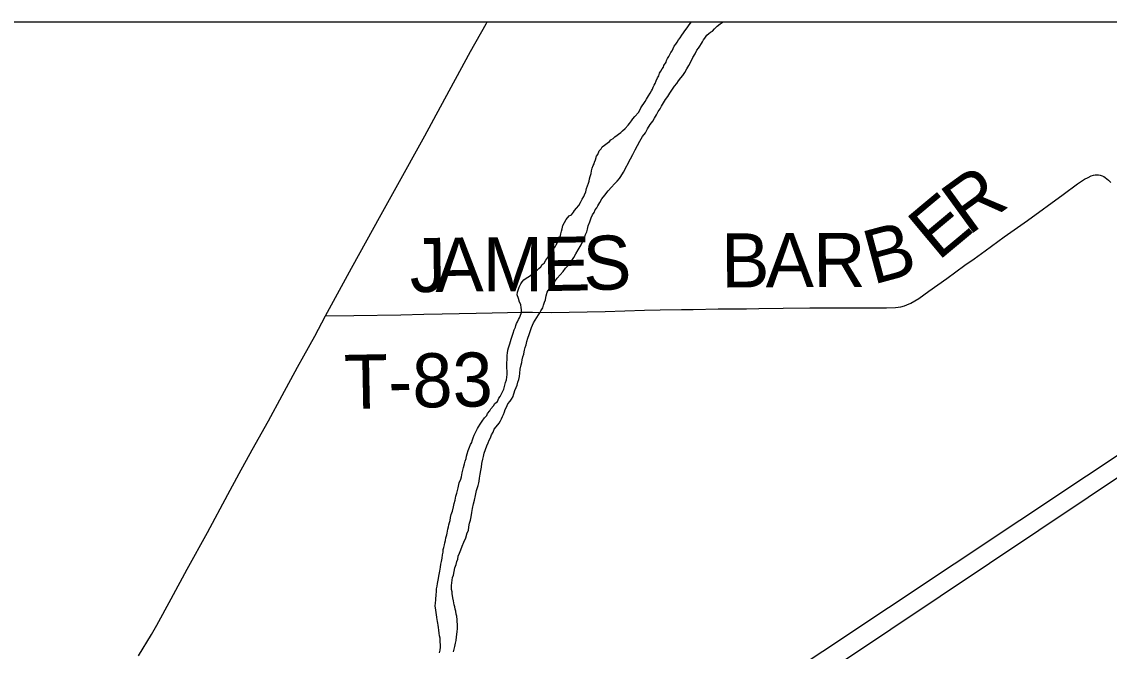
# Model space of a CAD drawing. Extents: x -49 to -8.2, y 9.4 to 23.5.
# Drawn here: x -14.04 to -13.469, y 15.878 to 16.209 of the extents above; entities that cross this region are included whole.
import ezdxf

# ---------------------------------------------------------------- set-up
doc = ezdxf.new("R2010")
doc.units = 0
for name, color, linetype in [('GM_X_Adjacent_County', 7, 'Continuous'), ('GM_X_Corporation', 7, 'Continuous'), ('GM_X_Minor_River', 7, 'Continuous'), ('GM_X_Township_Road', 7, 'Continuous'), ('GM_X_Township_Road_Text', 7, 'Continuous'), ('GM_X_US_Route', 7, 'Continuous')]:
    doc.layers.add(name, color=color, linetype=linetype)

msp = doc.modelspace()

# ---------------------------------------------------------------- linework, layer by layer
at = {"layer": 'GM_X_Adjacent_County'}
msp.add_lwpolyline([(-14.96621, 16.20866), (-8.16621, 16.20866), (-8.16621, 9.40866), (-14.96621, 9.40866)], close=True, dxfattribs=at)
at = {"layer": 'GM_X_Corporation'}
msp.add_lwpolyline([(-14.07943, 15.55775), (-13.97147, 15.63), (-13.32512, 16.06247), (-13.33401, 16.06225), (-13.34296, 16.06163), (-13.96507, 15.64785), (-14.05192, 15.68406)], dxfattribs=at)
at = {"layer": 'GM_X_Minor_River'}
for points in [[(-13.73829, 16.13798), (-13.73771, 16.13892), (-13.73693, 16.14081), (-13.73597, 16.14193), (-13.73538, 16.14287), (-13.73423, 16.14381), (-13.7327, 16.14492), (-13.73155, 16.14567), (-13.73078, 16.14661), (-13.72963, 16.14735), (-13.72867, 16.1481), (-13.72561, 16.15052), (-13.72465, 16.15127), (-13.7233, 16.15258), (-13.72176, 16.15427), (-13.72099, 16.15521), (-13.72003, 16.15652), (-13.71925, 16.15765), (-13.71829, 16.15878), (-13.71636, 16.16103), (-13.71559, 16.16216), (-13.71501, 16.16348), (-13.71288, 16.16668), (-13.7121, 16.168), (-13.71113, 16.16969), (-13.71016, 16.1712), (-13.70939, 16.17233), (-13.709, 16.17327), (-13.70861, 16.17422), (-13.70802, 16.17535), (-13.70763, 16.17629), (-13.70704, 16.17761), (-13.70627, 16.17912), (-13.70568, 16.18025), (-13.70529, 16.18158), (-13.70451, 16.18271), (-13.70393, 16.18384), (-13.70316, 16.18478), (-13.70296, 16.18572), (-13.7018, 16.18742), (-13.7016, 16.18836), (-13.70101, 16.1893), (-13.70043, 16.19044), (-13.69985, 16.19138), (-13.69927, 16.19251), (-13.69868, 16.19345), (-13.6981, 16.19458), (-13.69751, 16.1959), (-13.69674, 16.19684), (-13.69597, 16.19797), (-13.6952, 16.1991), (-13.69442, 16.20023), (-13.69346, 16.20155), (-13.69268, 16.20286), (-13.69191, 16.2038), (-13.69133, 16.20474), (-13.6892, 16.20775), (-13.68851, 16.20866)], [(-13.68772, 16.18987), (-13.68656, 16.19176), (-13.68558, 16.19364), (-13.68481, 16.19477), (-13.68404, 16.1959), (-13.68326, 16.19722), (-13.68268, 16.19816), (-13.6821, 16.1991), (-13.68152, 16.20004), (-13.68036, 16.20155), (-13.6794, 16.20248), (-13.67844, 16.20323), (-13.67748, 16.20378), (-13.67633, 16.20491), (-13.67498, 16.20641), (-13.67345, 16.20753), (-13.6719, 16.20866)], [(-13.78063, 16.01643), (-13.78004, 16.01775), (-13.77964, 16.01926), (-13.77925, 16.02058), (-13.77884, 16.02229), (-13.77863, 16.024), (-13.77842, 16.02608), (-13.77801, 16.02836), (-13.77761, 16.02968), (-13.77741, 16.03101), (-13.77701, 16.03252), (-13.77661, 16.03404), (-13.7764, 16.03517), (-13.7762, 16.03612), (-13.77581, 16.03744), (-13.77541, 16.03896), (-13.77501, 16.04066), (-13.77442, 16.04236), (-13.77382, 16.04425), (-13.77323, 16.04596), (-13.77245, 16.04803), (-13.77147, 16.05049), (-13.76876, 16.05463), (-13.76817, 16.05576), (-13.76759, 16.0567), (-13.76662, 16.0584), (-13.76623, 16.05972), (-13.76564, 16.06124), (-13.76524, 16.06256), (-13.76504, 16.0637), (-13.76484, 16.06464), (-13.76424, 16.06653), (-13.76385, 16.06748), (-13.76308, 16.06861), (-13.7625, 16.06955), (-13.76172, 16.07106), (-13.76019, 16.07218), (-13.75903, 16.07387), (-13.75748, 16.07575), (-13.75594, 16.07743), (-13.75459, 16.07913), (-13.75344, 16.08044), (-13.75247, 16.08175), (-13.75132, 16.08326), (-13.75035, 16.08476), (-13.74919, 16.08665), (-13.74802, 16.08872), (-13.74647, 16.09136), (-13.74549, 16.09343), (-13.74471, 16.09513), (-13.74412, 16.09683), (-13.74353, 16.09834), (-13.74314, 16.09967), (-13.74274, 16.10137), (-13.74195, 16.10345), (-13.74117, 16.10553), (-13.74039, 16.10723), (-13.73961, 16.10836), (-13.73902, 16.10987), (-13.73825, 16.11081), (-13.73767, 16.11194), (-13.7367, 16.11363), (-13.73554, 16.11552), (-13.73399, 16.11758), (-13.73226, 16.11984), (-13.73052, 16.12171), (-13.72898, 16.1234), (-13.72745, 16.1249), (-13.72629, 16.12621), (-13.72552, 16.12734), (-13.72416, 16.1296), (-13.72047, 16.13658), (-13.7193, 16.13884), (-13.71813, 16.14129), (-13.71677, 16.14356), (-13.71561, 16.14582), (-13.71425, 16.14827), (-13.7127, 16.15034), (-13.71154, 16.15241), (-13.71018, 16.15467), (-13.70883, 16.15636), (-13.70786, 16.15806), (-13.70689, 16.15975), (-13.70592, 16.16145), (-13.70495, 16.16295), (-13.70417, 16.16427), (-13.7032, 16.16597), (-13.70204, 16.16785), (-13.70088, 16.16935), (-13.69991, 16.17105), (-13.69875, 16.17274), (-13.6974, 16.17481), (-13.69624, 16.17613), (-13.69528, 16.17763), (-13.69412, 16.17914), (-13.69296, 16.18045), (-13.69199, 16.18196), (-13.69083, 16.18384), (-13.68986, 16.18572), (-13.68889, 16.18761), (-13.68772, 16.18987)], [(-13.79445, 16.00428), (-13.79387, 16.00522), (-13.79251, 16.00691), (-13.79174, 16.00804), (-13.7904, 16.00916), (-13.78962, 16.01086), (-13.78904, 16.0118), (-13.78846, 16.01274), (-13.78709, 16.01557), (-13.7865, 16.01765), (-13.7861, 16.01916), (-13.7857, 16.02049), (-13.78549, 16.02182), (-13.78529, 16.02333), (-13.78526, 16.02504), (-13.78543, 16.02675), (-13.78542, 16.02808), (-13.7854, 16.02941), (-13.78538, 16.03112), (-13.78536, 16.03226), (-13.78535, 16.0334), (-13.78515, 16.03454), (-13.78494, 16.03606), (-13.78454, 16.03738), (-13.78394, 16.03946), (-13.78355, 16.0406), (-13.78315, 16.04192), (-13.78276, 16.04343), (-13.78217, 16.04495), (-13.78158, 16.04684), (-13.78099, 16.04816), (-13.78079, 16.0491), (-13.7804, 16.05005), (-13.77981, 16.05099), (-13.77942, 16.05212), (-13.77884, 16.05307), (-13.77845, 16.05401), (-13.77785, 16.0559), (-13.77784, 16.05742), (-13.77801, 16.05837), (-13.77818, 16.06009), (-13.77874, 16.06123), (-13.77928, 16.06314), (-13.78002, 16.06524), (-13.77981, 16.06657), (-13.77941, 16.06808), (-13.77902, 16.06922), (-13.77805, 16.07091), (-13.77746, 16.07205), (-13.7765, 16.07298), (-13.77535, 16.07391), (-13.7744, 16.07447), (-13.77305, 16.0754), (-13.77152, 16.07671), (-13.77056, 16.07746), (-13.7696, 16.0782), (-13.76864, 16.07895), (-13.76768, 16.07988), (-13.76691, 16.08101), (-13.76595, 16.08176), (-13.76498, 16.08345), (-13.76401, 16.08477), (-13.76324, 16.0859), (-13.76246, 16.0876), (-13.76111, 16.0891), (-13.76015, 16.09041), (-13.75957, 16.09136), (-13.75899, 16.0923), (-13.75859, 16.09343), (-13.75782, 16.09475), (-13.75723, 16.09626), (-13.75703, 16.09721), (-13.75682, 16.09854), (-13.75642, 16.09986), (-13.75602, 16.10156), (-13.75427, 16.10477), (-13.75273, 16.10665), (-13.75159, 16.1072), (-13.75043, 16.10851), (-13.74985, 16.10946), (-13.74888, 16.11077), (-13.74773, 16.11208), (-13.74676, 16.11359), (-13.74598, 16.11548), (-13.74501, 16.11679), (-13.74462, 16.11774), (-13.74403, 16.11925), (-13.74363, 16.12095), (-13.74304, 16.12247), (-13.74265, 16.12379), (-13.74225, 16.12492), (-13.74205, 16.12606), (-13.74165, 16.12739), (-13.74125, 16.1289), (-13.74105, 16.13023), (-13.74065, 16.13174), (-13.74006, 16.13306), (-13.73967, 16.13401), (-13.73947, 16.13495), (-13.73889, 16.13608), (-13.73829, 16.13798)], [(-13.81349, 15.87764), (-13.8131, 15.87896), (-13.81289, 15.88029), (-13.81249, 15.88219), (-13.81209, 15.88351), (-13.81188, 15.88541), (-13.81167, 15.88673), (-13.81165, 15.88825), (-13.81145, 15.88958), (-13.81143, 15.89091), (-13.81142, 15.89205), (-13.81159, 15.89338), (-13.81158, 15.89433), (-13.81174, 15.89623), (-13.81211, 15.89738), (-13.81228, 15.8989), (-13.81264, 15.90005), (-13.81282, 15.90119), (-13.81319, 15.90233), (-13.81354, 15.90443), (-13.8139, 15.90595), (-13.81407, 15.9071), (-13.81425, 15.90805), (-13.81424, 15.909), (-13.8146, 15.91033), (-13.81459, 15.91128), (-13.81458, 15.91242), (-13.81437, 15.91375), (-13.81416, 15.91527), (-13.81396, 15.91659), (-13.81356, 15.91792), (-13.81316, 15.91981), (-13.81275, 15.92171), (-13.81216, 15.92341), (-13.81176, 15.92511), (-13.81118, 15.92624), (-13.81097, 15.92776), (-13.81038, 15.92946), (-13.8096, 15.93116), (-13.809, 15.93305), (-13.80803, 15.93513), (-13.80705, 15.93739), (-13.80626, 15.94004), (-13.80567, 15.94136), (-13.80546, 15.94326), (-13.80506, 15.94515), (-13.80466, 15.94667), (-13.80425, 15.94856), (-13.80385, 15.95084), (-13.80344, 15.95292), (-13.80303, 15.95538), (-13.80244, 15.95727), (-13.80203, 15.95974), (-13.80142, 15.96239), (-13.80063, 15.96504), (-13.80024, 15.96636), (-13.80003, 15.96731), (-13.79983, 15.96883), (-13.79942, 15.97091), (-13.79921, 15.97281), (-13.7988, 15.97451), (-13.79859, 15.9766), (-13.79818, 15.97887), (-13.79778, 15.9802), (-13.79738, 15.9819), (-13.796, 15.98587), (-13.79523, 15.98738), (-13.79483, 15.9887), (-13.79405, 15.99002), (-13.79347, 15.99153), (-13.79269, 15.99304), (-13.7921, 15.99455), (-13.79113, 15.99587), (-13.78959, 15.99775), (-13.78882, 15.99887), (-13.78824, 16.00001), (-13.78784, 16.00114), (-13.78726, 16.00227), (-13.78667, 16.00359), (-13.78628, 16.00492), (-13.78569, 16.00605), (-13.78491, 16.00794), (-13.78375, 16.00925), (-13.78298, 16.01038), (-13.7822, 16.0117), (-13.782, 16.01264), (-13.78161, 16.01359), (-13.78121, 16.01491), (-13.78063, 16.01643)], [(-13.82091, 15.87699), (-13.82051, 15.8785), (-13.8203, 15.88002), (-13.82028, 15.88154), (-13.82046, 15.88249), (-13.82044, 15.88363), (-13.82043, 15.88477), (-13.82079, 15.88591), (-13.82096, 15.88744), (-13.82114, 15.88896), (-13.82131, 15.89029), (-13.82148, 15.89162), (-13.82166, 15.89258), (-13.82184, 15.89353), (-13.82219, 15.89562), (-13.82236, 15.89715), (-13.82254, 15.8981), (-13.82271, 15.89962), (-13.82307, 15.90153), (-13.82304, 15.90324), (-13.82284, 15.90475), (-13.82282, 15.90589), (-13.82262, 15.90684), (-13.82261, 15.90779), (-13.8224, 15.90893), (-13.82238, 15.91064), (-13.82217, 15.91215), (-13.82197, 15.91348), (-13.82157, 15.91518), (-13.82137, 15.91613), (-13.82116, 15.91727), (-13.82096, 15.91821), (-13.82075, 15.91992), (-13.82034, 15.92201), (-13.82013, 15.92371), (-13.81974, 15.92504), (-13.81952, 15.92674), (-13.81931, 15.92845), (-13.81891, 15.92996), (-13.8189, 15.93129), (-13.8185, 15.93243), (-13.8183, 15.93375), (-13.81809, 15.93489), (-13.8177, 15.93603), (-13.81749, 15.93754), (-13.81709, 15.93906), (-13.81689, 15.94), (-13.81669, 15.94095), (-13.81648, 15.94209), (-13.81609, 15.94322), (-13.81589, 15.94436), (-13.81568, 15.9455), (-13.81529, 15.94663), (-13.81508, 15.94815), (-13.81468, 15.94966), (-13.81409, 15.95155), (-13.81349, 15.95382), (-13.81309, 15.95553), (-13.81269, 15.95723), (-13.81228, 15.95932), (-13.81169, 15.96102), (-13.81109, 15.96367), (-13.81049, 15.96632), (-13.8097, 15.96821), (-13.80931, 15.96953), (-13.8089, 15.97162), (-13.8083, 15.97446), (-13.8077, 15.97635), (-13.80731, 15.97767), (-13.80691, 15.97919), (-13.80671, 15.98032), (-13.80631, 15.98165), (-13.80572, 15.98335), (-13.80513, 15.98505), (-13.80454, 15.98656), (-13.80396, 15.9875), (-13.80376, 15.98845), (-13.80317, 15.98996), (-13.80258, 15.99147), (-13.80199, 15.9928), (-13.80141, 15.99393), (-13.80083, 15.99487), (-13.80044, 15.99581), (-13.79947, 15.99713), (-13.7985, 15.99882), (-13.79715, 16.00051), (-13.796, 16.00183), (-13.7956, 16.00277), (-13.79445, 16.00428)]]:
    msp.add_lwpolyline(points, dxfattribs=at)
at = {"layer": 'GM_X_Township_Road'}
msp.add_lwpolyline([(-13.88071, 16.05416), (-13.86579, 16.05426), (-13.84126, 16.05468), (-13.82915, 16.05493), (-13.81954, 16.05511), (-13.80156, 16.05547), (-13.79318, 16.05566), (-13.78511, 16.05586), (-13.77735, 16.05603), (-13.77208, 16.056), (-13.76215, 16.0558), (-13.73388, 16.05645), (-13.71316, 16.05701), (-13.70487, 16.05727), (-13.69372, 16.0574), (-13.68751, 16.05749), (-13.67448, 16.05772), (-13.65957, 16.05788), (-13.65305, 16.05796), (-13.64032, 16.05808), (-13.62635, 16.05826), (-13.61361, 16.05826), (-13.60119, 16.0583), (-13.59467, 16.05829), (-13.5925, 16.05831), (-13.58597, 16.05831), (-13.5813, 16.05845), (-13.5799, 16.05863), (-13.57845, 16.05887), (-13.57657, 16.05936), (-13.5753, 16.05984), (-13.57327, 16.06075), (-13.56902, 16.06328), (-13.56367, 16.06703), (-13.55435, 16.07378), (-13.54477, 16.08067), (-13.53998, 16.08411), (-13.53419, 16.08829), (-13.52412, 16.09557), (-13.51198, 16.10423), (-13.4931, 16.11787), (-13.48561, 16.12345), (-13.48199, 16.12586), (-13.48007, 16.12688), (-13.4785, 16.1276), (-13.47731, 16.12802), (-13.47636, 16.12821), (-13.47538, 16.12826), (-13.47457, 16.12821), (-13.47367, 16.12802), (-13.47272, 16.12771), (-13.47185, 16.12731), (-13.47109, 16.12681), (-13.47022, 16.12615), (-13.46932, 16.12536), (-13.4682, 16.12411)], dxfattribs=at)
at = {"layer": 'GM_X_US_Route'}
msp.add_lwpolyline([(-13.97903, 15.87554), (-13.97224, 15.88667), (-13.96945, 15.89151), (-13.96188, 15.90542), (-13.95341, 15.92099), (-13.94284, 15.94035), (-13.93207, 15.96032), (-13.92611, 15.97123), (-13.91921, 15.98376), (-13.91079, 15.99898), (-13.90349, 16.01234), (-13.89544, 16.02706), (-13.89209, 16.03302), (-13.88645, 16.04339), (-13.88071, 16.05416), (-13.86707, 16.07913), (-13.85148, 16.10743), (-13.8436, 16.12152), (-13.82849, 16.14867), (-13.82027, 16.16401), (-13.80457, 16.19295), (-13.79637, 16.20757), (-13.79573, 16.20866)], dxfattribs=at)

# ---------------------------------------------------------------- texts
at = {"layer": 'GM_X_Township_Road_Text'}
for s, height, rotation, p in [('R', 0.02841, 35.9238, (-13.54295, 16.09593)), ('E', 0.02841, 39.8831, (-13.55885, 16.08263)), ('B', 0.02841, 15.0863, (-13.5932, 16.0704)), ('S', 0.02841, 1.8279, (-13.74505, 16.06746)), ('B', 0.02841, 0.2771, (-13.67279, 16.06899)), ('A', 0.02841, 0.2769, (-13.64946, 16.0691)), ('R', 0.02841, 0.2868, (-13.62445, 16.06922)), ('J', 0.02841, 0.806, (-13.83632, 16.06649)), ('A', 0.02841, 0.8092, (-13.82298, 16.06668)), ('M', 0.02841, 0.062, (-13.79809, 16.06703)), ('E', 0.02841, 1.0417, (-13.76672, 16.06707)), ('T-83', 0.028409, 1.0639, (-13.87077, 16.00517))]:
    msp.add_text(s, height=height, rotation=rotation, dxfattribs=at).set_placement(p)

doc.saveas('drawing.dxf')
